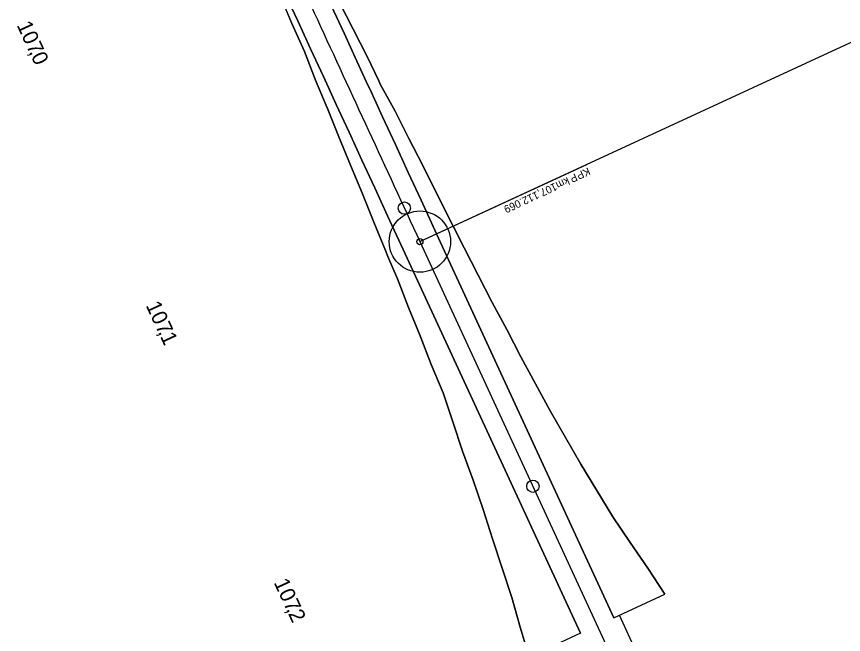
# Model space of a CAD drawing. Extents: x -678487 to -674601, y -1104811 to -1093295.
# Drawn here: x -675299.8 to -675029.9, y -1103692.2 to -1103490.7 of the extents above; entities that cross this region are included whole.
import ezdxf

# ---------------------------------------------------------------- set-up
doc = ezdxf.new("R2010")
doc.units = 0
for name, color, linetype in [('00_MiNGO', 7, 'Continuous'), ('SOxxxxxx_Koleje_hlavní_body_Popis', 7, 'Continuous'), ('SOxxxxxx_Koleje_hlavní_body_Popis10', 7, 'Continuous'), ('SOxxxxxx_Osa_bod_P', 7, 'Continuous'), ('SOxxxxxx_Staničení_Popis', 7, 'Continuous'), ('SOxxxxxx_ŽSp_hrana', 7, 'Continuous'), ('SOxxxxxx_ŽSp_násyp_hrana', 7, 'Continuous'), ('SOxxxxxx_ŽSp_násyp_plocha', 7, 'Continuous')]:
    doc.layers.add(name, color=color, linetype=linetype)

msp = doc.modelspace()

# ---------------------------------------------------------------- linework, layer by layer
at = {"layer": '00_MiNGO'}
msp.add_line((-675040.14, -1103822.11), (-675103.06, -1103685.95), dxfattribs=at)
at = {"layer": 'SOxxxxxx_Koleje_hlavní_body_Popis'}
for q in [(-675113.72, -1103538.93), (-675168.18, -1103564.1)]:
    msp.add_line((-675168.18, -1103564.1), q, dxfattribs=at)
msp.add_circle((-675168.18, -1103564.1), 1, dxfattribs=at)
at = {"layer": 'SOxxxxxx_Koleje_hlavní_body_Popis10'}
for q in [(-674623.53, -1103312.4), (-675168.18, -1103564.1)]:
    msp.add_line((-675168.18, -1103564.1), q, dxfattribs=at)
msp.add_circle((-675168.18, -1103564.1), 10, dxfattribs=at)
at = {"layer": 'SOxxxxxx_Osa_bod_P'}
msp.add_line((-675168.18, -1103564.1), (-674612.9, -1104765.7), dxfattribs=at)
msp.add_open_spline([(-675299.82, -1103273.48), (-675289.22, -1103297.86), (-675267.77, -1103346.52), (-675234.89, -1103419.19), (-675201.67, -1103491.71), (-675179.34, -1103539.96), (-675168.18, -1103564.1)], degree=3, dxfattribs=at)
at = {"layer": 'SOxxxxxx_Staničení_Popis'}
for p, q in [((-675173.25, -1103553.14), (-675173.25, -1103553.14)), ((-675131.3, -1103643.92), (-675131.3, -1103643.92))]:
    msp.add_line(p, q, dxfattribs=at)
for centre in [(-675173.25, -1103553.14), (-675131.3, -1103643.92)]:
    msp.add_circle(centre, 2, dxfattribs=at)
at = {"layer": 'SOxxxxxx_ŽSp_hrana'}
for points in [[(-675115.78, -1103691.83), (-675173.64, -1103566.62), (-675178.7, -1103555.66), (-675182.9, -1103546.59), (-675187.09, -1103537.51), (-675191.28, -1103528.43), (-675195.47, -1103519.35), (-675195.94, -1103518.34), (-675199.66, -1103510.26), (-675203.85, -1103501.18), (-675208.03, -1103492.1), (-675212.21, -1103483.01)], [(-675104.87, -1103686.78), (-675162.73, -1103561.58), (-675167.79, -1103550.62), (-675171.99, -1103541.54), (-675176.18, -1103532.47), (-675180.37, -1103523.39), (-675184.56, -1103514.31), (-675185.02, -1103513.31), (-675188.75, -1103505.23), (-675192.93, -1103496.15), (-675197.12, -1103487.07)]]:
    msp.add_lwpolyline(points, dxfattribs=at)
at = {"layer": 'SOxxxxxx_ŽSp_násyp_hrana'}
for p, q in [((-675213.82, -1103483.75), (-675209.96, -1103492.98)), ((-675194.54, -1103485.88), (-675189.96, -1103494.78)), ((-675209.96, -1103492.98), (-675205.84, -1103502.09)), ((-675189.96, -1103494.78), (-675185.37, -1103503.67)), ((-675205.84, -1103502.09), (-675202.29, -1103511.47)), ((-675185.37, -1103503.67), (-675181.54, -1103511.7)), ((-675202.29, -1103511.47), (-675198.79, -1103519.66)), ((-675181.54, -1103511.7), (-675181.13, -1103512.73)), ((-675181.13, -1103512.73), (-675176.28, -1103521.5)), ((-675198.79, -1103519.66), (-675198.38, -1103520.69)), ((-675198.38, -1103520.69), (-675194.61, -1103529.96)), ((-675176.28, -1103521.5), (-675171.78, -1103530.44)), ((-675194.61, -1103529.96), (-675190.79, -1103539.21)), ((-675171.78, -1103530.44), (-675167.18, -1103539.32)), ((-675190.79, -1103539.21), (-675186.96, -1103548.46)), ((-675167.18, -1103539.32), (-675162.75, -1103548.29)), ((-675186.96, -1103548.46), (-675183.16, -1103557.72)), ((-675162.75, -1103548.29), (-675157.31, -1103559.07)), ((-675183.16, -1103557.72), (-675179.4, -1103567)), ((-675157.31, -1103559.07), (-675153.7, -1103566.14)), ((-675179.4, -1103567), (-675178.59, -1103568.91)), ((-675153.7, -1103566.14), (-675149.18, -1103575.07)), ((-675178.59, -1103568.91), (-675175.43, -1103576.19)), ((-675175.43, -1103576.19), (-675171.84, -1103585.54)), ((-675149.18, -1103575.07), (-675144.61, -1103583.97)), ((-675144.61, -1103583.97), (-675139.82, -1103592.78)), ((-675171.84, -1103585.54), (-675168.1, -1103594.83)), ((-675139.82, -1103592.78), (-675135.19, -1103601.65)), ((-675168.1, -1103594.83), (-675164.45, -1103604.16)), ((-675135.19, -1103601.65), (-675130.46, -1103610.48)), ((-675164.45, -1103604.16), (-675160.61, -1103613.4)), ((-675130.46, -1103610.48), (-675125.62, -1103619.26)), ((-675160.61, -1103613.4), (-675157.4, -1103622.93)), ((-675125.62, -1103619.26), (-675120.62, -1103627.97)), ((-675157.4, -1103622.93), (-675154.22, -1103632.48)), ((-675120.62, -1103627.97), (-675115.61, -1103636.67)), ((-675154.22, -1103632.48), (-675150.8, -1103641.91)), ((-675115.61, -1103636.67), (-675110.39, -1103645.27)), ((-675150.8, -1103641.91), (-675147.56, -1103651.43)), ((-675110.39, -1103645.27), (-675105.22, -1103653.9)), ((-675147.56, -1103651.43), (-675144.5, -1103661.04)), ((-675105.22, -1103653.9), (-675099.53, -1103662.29)), ((-675144.5, -1103661.04), (-675141.3, -1103670.57)), ((-675099.53, -1103662.29), (-675093.76, -1103670.63)), ((-675141.3, -1103670.57), (-675138.17, -1103680.14)), ((-675093.76, -1103670.63), (-675088.27, -1103679.12)), ((-675138.17, -1103680.14), (-675135.41, -1103689.88)), ((-675135.41, -1103689.88), (-675132.55, -1103699.58))]:
    msp.add_line(p, q, dxfattribs=at)
at = {"layer": 'SOxxxxxx_ŽSp_násyp_plocha'}
for p, q in [((-675104.87, -1103686.78), (-675088.27, -1103679.12)), ((-675115.78, -1103691.83), (-675132.55, -1103699.58))]:
    msp.add_line(p, q, dxfattribs=at)
for points in [[(-675236.7, -1103400.56), (-675226.27, -1103423.45), (-675222.12, -1103432.55), (-675217.97, -1103441.64), (-675213.8, -1103450.73), (-675209.64, -1103459.82), (-675207.25, -1103465.01), (-675205.47, -1103468.9), (-675201.29, -1103477.99), (-675197.12, -1103487.07), (-675192.93, -1103496.15), (-675188.75, -1103505.23), (-675185.02, -1103513.31), (-675184.56, -1103514.31), (-675180.37, -1103523.39), (-675176.18, -1103532.47), (-675171.99, -1103541.54), (-675167.79, -1103550.62), (-675162.73, -1103561.58), (-675104.87, -1103686.78)], [(-675240.47, -1103421.28), (-675237.21, -1103428.44), (-675233.05, -1103437.54), (-675228.9, -1103446.64), (-675224.73, -1103455.74), (-675220.56, -1103464.83), (-675218.18, -1103470.03), (-675216.39, -1103473.92), (-675212.21, -1103483.01), (-675208.03, -1103492.1), (-675203.85, -1103501.18), (-675199.66, -1103510.26), (-675195.94, -1103518.34), (-675195.47, -1103519.35), (-675191.28, -1103528.43), (-675187.09, -1103537.51), (-675182.9, -1103546.59), (-675178.7, -1103555.66), (-675173.64, -1103566.62), (-675115.78, -1103691.83)], [(-675132.55, -1103699.58), (-675135.41, -1103689.88), (-675138.17, -1103680.14), (-675141.3, -1103670.57), (-675144.5, -1103661.04), (-675147.56, -1103651.43), (-675150.8, -1103641.91), (-675154.22, -1103632.48), (-675157.4, -1103622.93), (-675160.61, -1103613.4), (-675164.45, -1103604.16), (-675168.1, -1103594.83), (-675171.84, -1103585.54), (-675175.43, -1103576.19), (-675178.59, -1103568.91), (-675179.4, -1103567), (-675183.16, -1103557.72), (-675186.96, -1103548.46), (-675190.79, -1103539.21), (-675194.61, -1103529.96), (-675198.38, -1103520.69), (-675198.79, -1103519.66), (-675202.29, -1103511.47), (-675205.84, -1103502.09), (-675209.96, -1103492.98), (-675213.82, -1103483.75)], [(-675088.27, -1103679.12), (-675093.76, -1103670.63), (-675099.53, -1103662.29), (-675105.22, -1103653.9), (-675110.39, -1103645.27), (-675115.61, -1103636.67), (-675120.62, -1103627.97), (-675125.62, -1103619.26), (-675130.46, -1103610.48), (-675135.19, -1103601.65), (-675139.82, -1103592.78), (-675144.61, -1103583.97), (-675149.18, -1103575.07), (-675153.7, -1103566.14), (-675157.31, -1103559.07), (-675162.75, -1103548.29), (-675167.18, -1103539.32), (-675171.78, -1103530.44), (-675176.28, -1103521.5), (-675181.13, -1103512.73), (-675181.54, -1103511.7), (-675185.37, -1103503.67), (-675189.96, -1103494.78), (-675194.54, -1103485.88)]]:
    msp.add_lwpolyline(points, dxfattribs=at)

# ---------------------------------------------------------------- texts
at = {"layer": 'SOxxxxxx_Koleje_hlavní_body_Popis'}
for s, p in [('KP', (-675113.3, -1103539.84)), (' km ', (-675119.22, -1103542.57)), ('P', (-675117.49, -1103541.77)), ('107,112.069', (-675124.14, -1103544.84))]:
    msp.add_text(s, height=2.5, rotation=204.8028, dxfattribs=at).set_placement(p)
at = {"layer": 'SOxxxxxx_Staničení_Popis'}
for s, rotation, p in [('107', 294.6418, (-675299.84, -1103493.46)), (',', 294.6418, (-675295.85, -1103502.15)), ('0', 294.6418, (-675295.19, -1103503.6)), ('107', 294.801, (-675257.73, -1103584.87)), (',', 294.801, (-675253.72, -1103593.54)), ('1', 294.801, (-675253.05, -1103594.99)), ('107', 294.8028, (-675215.94, -1103675.3)), (',', 294.8028, (-675211.93, -1103683.98)), ('2', 294.8028, (-675211.26, -1103685.43))]:
    msp.add_text(s, height=5, rotation=rotation, dxfattribs=at).set_placement(p)

doc.saveas('drawing.dxf')
